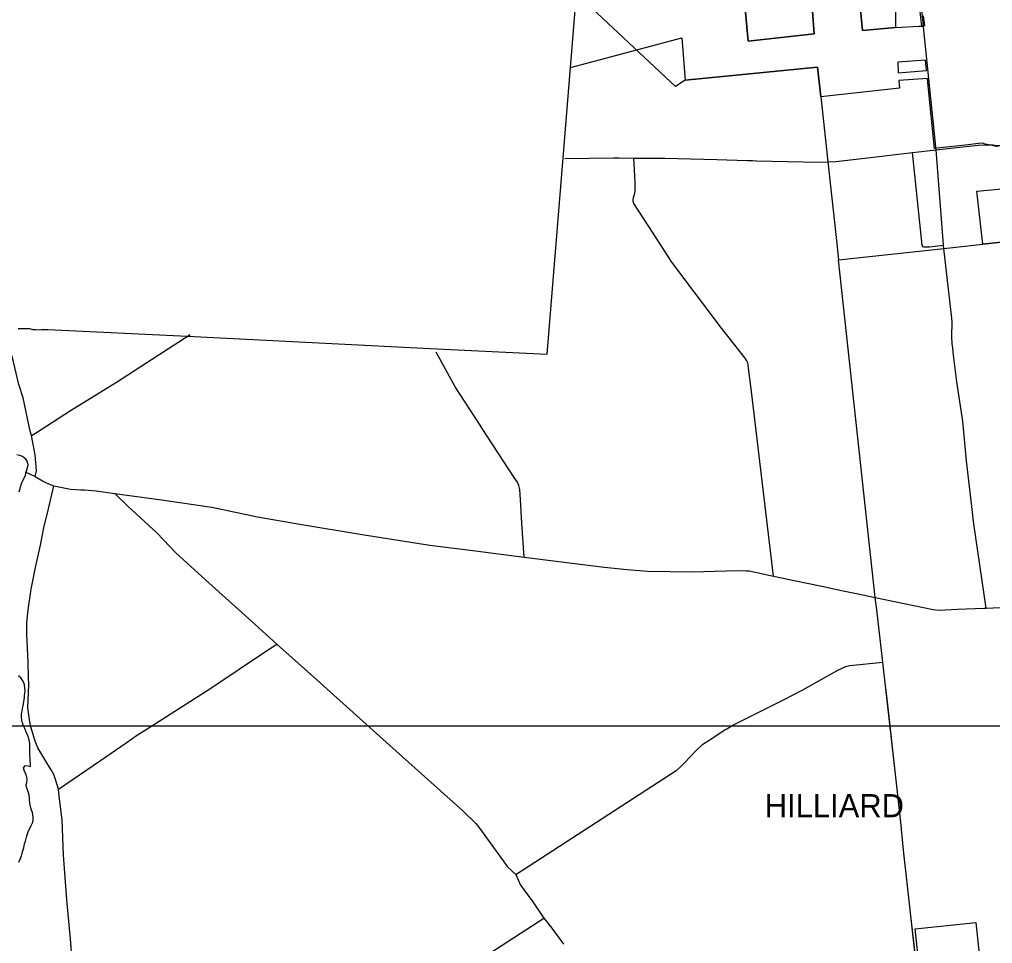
# Model space of a CAD drawing. Extents: x 1659811 to 1934326, y 644115 to 934867.
# Drawn here: x 1757686 to 1778719, y 733916 to 753899 of the extents above; entities that cross this region are included whole.
import ezdxf

# ---------------------------------------------------------------- set-up
doc = ezdxf.new("R2010")
doc.units = 0
for name, color, linetype in [('GM_X_City_Street', 7, 'Continuous'), ('GM_X_Corporation', 7, 'Continuous'), ('GM_X_Corporation_Text', 7, 'Continuous'), ('GM_X_County', 7, 'Continuous'), ('GM_X_County_Road', 7, 'Continuous'), ('GM_X_Township', 7, 'Continuous'), ('GM_X_Township_Road', 7, 'Continuous'), ('SC_Scratch1', 7, 'Continuous')]:
    doc.layers.add(name, color=color, linetype=linetype)

msp = doc.modelspace()

# ---------------------------------------------------------------- linework, layer by layer
at = {"layer": 'GM_X_City_Street'}
for points in [[(1777229, 753738), (1777227, 753759), (1777049, 755454), (1776999, 755942), (1776906, 756865)], [(1777494, 751131), (1777492, 751145), (1777229, 753738)], [(1777880, 751121), (1778410, 751180), (1778542, 751187), (1778625, 751187), (1778726, 751184), (1778813, 751170), (1778892, 751170), (1778972, 751167), (1779038, 751174), (1779069, 751080), (1779128, 750968), (1779180, 750929), (1779309, 750819), (1779309, 750819), (1780025, 750206)], [(1778583, 741171), (1778314, 742993), (1778256, 743487), (1778154, 744352), (1778076, 745215), (1777945, 746060), (1777881, 746581), (1777851, 746848), (1777849, 746874)], [(1775031, 741641), (1775451, 741553), (1775814, 741476), (1776185, 741398)], [(1776185, 741398), (1777436, 741136), (1777570, 741122), (1777965, 741145), (1778532, 741169)], [(1778583, 741171), (1778583, 741171), (1779177, 741197), (1780031, 741233), (1780501, 741247), (1780603, 741237), (1780699, 741213), (1780840, 741152), (1781322, 740862)], [(1778532, 741169), (1778583, 741171)], [(1776628, 737517), (1776438, 739206)], [(1771881, 737657), (1771905, 737673), (1771965, 737732), (1772058, 737823), (1772302, 738085), (1772460, 738225), (1772594, 738317), (1772932, 738534), (1772978, 738561)], [(1776955, 734518), (1776883, 735163), (1776797, 735932), (1776733, 736538), (1776628, 737517)]]:
    msp.add_lwpolyline(points, dxfattribs=at)
at = {"layer": 'GM_X_Corporation'}
for points in [[(1773153, 756469), (1773437, 753432), (1774866, 753591), (1774825, 754079)], [(1774825, 754079), (1774866, 753591), (1773437, 753432), (1773153, 756469)], [(1774825, 754079), (1774866, 753591), (1773437, 753432), (1773153, 756469)], [(1776626, 754848), (1776624, 753722), (1775906, 753660), (1775856, 754180)], [(1776626, 754848), (1776624, 753722), (1775906, 753660), (1775856, 754180)], [(1778827, 751143), (1778680, 751179), (1778562, 751205), (1778501, 751220), (1778415, 751215), (1778192, 751189), (1777521, 751114), (1777461, 751105), (1777328, 752466), (1777311, 752624), (1776693, 752582), (1776711, 752414), (1775007, 752225), (1774938, 752864), (1772077, 752586), (1771864, 752450), (1769725, 754457)], [(1775856, 754180), (1775906, 753660), (1776624, 753722), (1777130, 753751), (1777182, 753756), (1777187, 753756), (1777192, 753756), (1777203, 753757), (1777227, 753759), (1777248, 753761), (1777222, 753980)], [(1777222, 753980), (1777248, 753761), (1777227, 753759), (1777203, 753757), (1777192, 753756), (1777150, 754125)], [(1777222, 753980), (1777248, 753761), (1777227, 753759), (1777203, 753757), (1777192, 753756), (1777150, 754125)], [(1780051, 749207), (1778506, 749039), (1778382, 750183), (1779068, 750252)], [(1777184, 732955), (1777049, 734232), (1778358, 734372), (1778503, 733014)]]:
    msp.add_lwpolyline(points, dxfattribs=at)
msp.add_lwpolyline([(1776671, 752975), (1776681, 752746), (1777291, 752794), (1777271, 753017)], close=True, dxfattribs=at)
at = {"layer": 'GM_X_County'}
for points in [[(1757659, 747213), (1757732, 747215), (1757788, 747214), (1757850, 747219), (1757904, 747215), (1757976, 747196), (1758041, 747195), (1758111, 747190), (1758167, 747194), (1758245, 747197), (1758300, 747197), (1761315, 747047), (1766565, 746786), (1769094, 746660), (1769438, 750907), (1769596, 752863), (1769725, 754457)], [(1757679, 743684), (1757698, 743754), (1757715, 743822), (1757734, 743880), (1757767, 743946), (1757808, 744022), (1757835, 744132), (1757871, 744270), (1757861, 744330), (1757822, 744393), (1757754, 744446), (1757694, 744466), (1757626, 744483)], [(1757675, 735678), (1757702, 735744), (1757729, 735812), (1757743, 735868), (1757760, 735918), (1757777, 735988), (1757798, 736072), (1757814, 736128), (1757840, 736216), (1757852, 736266), (1757883, 736350), (1757910, 736404), (1757941, 736468), (1757974, 736544), (1757982, 736594), (1757981, 736646), (1757976, 736697), (1757964, 736747), (1757949, 736797), (1757935, 736848), (1757920, 736910), (1757910, 736970), (1757903, 737023), (1757900, 737075), (1757892, 737127), (1757881, 737177), (1757859, 737240), (1757840, 737294), (1757832, 737349), (1757843, 737401), (1757852, 737467), (1757848, 737517), (1757823, 737586), (1757795, 737636), (1757776, 737713), (1757819, 737768), (1757869, 737762), (1757927, 737747), (1757924, 737801), (1757920, 737864), (1757917, 737928), (1757910, 738000), (1757911, 738105), (1757910, 738161), (1757907, 738243), (1757898, 738320), (1757876, 738392), (1757847, 738461), (1757825, 738511), (1757802, 738567), (1757769, 738638), (1757753, 738690), (1757738, 738749), (1757730, 738819), (1757733, 738883), (1757744, 738941), (1757754, 738999), (1757763, 739055), (1757780, 739149), (1757793, 739228), (1757796, 739275), (1757805, 739328), (1757807, 739385), (1757802, 739441), (1757792, 739507), (1757771, 739577), (1757718, 739662), (1757666, 739707)]]:
    msp.add_lwpolyline(points, dxfattribs=at)
at = {"layer": 'GM_X_County_Road'}
for points in [[(1777657, 749027), (1777501, 751079), (1777496, 751112), (1777494, 751131)], [(1777501, 751079), (1777880, 751121)], [(1769475, 750893), (1770527, 750905), (1770648, 750903)], [(1770648, 750903), (1770967, 750899), (1771020, 750898)], [(1773983, 741863), (1773506, 745854), (1773426, 746473), (1773411, 746517), (1773372, 746576), (1772842, 747254), (1771788, 748648), (1771288, 749424), (1770963, 749917), (1770952, 749960), (1770951, 749998), (1770960, 750048), (1770983, 750116), (1770995, 750178), (1770994, 750363), (1770979, 750652), (1770967, 750899)], [(1771020, 750898), (1771633, 750897), (1772757, 750868), (1773413, 750848), (1773509, 750846)], [(1775150, 750817), (1775158, 750818), (1775331, 750827), (1776081, 750915), (1776992, 751020), (1777501, 751079)], [(1773509, 750846), (1773532, 750846), (1773615, 750844)], [(1773615, 750844), (1774956, 750814), (1775150, 750817)], [(1777838, 747032), (1777838, 747047), (1777844, 747345), (1777839, 747438), (1777665, 748948), (1777658, 749009), (1777657, 749027)], [(1758028, 744012), (1758051, 744141), (1758027, 744481), (1757947, 744901), (1758032, 744953), (1758790, 745444), (1759781, 746058), (1760787, 746701), (1761374, 747087)], [(1777849, 746874), (1777844, 746922), (1777838, 746997), (1777838, 747032)], [(1757811, 744117), (1758028, 744012), (1758184, 743922), (1758249, 743885), (1758311, 743857), (1758432, 743811), (1758790, 743739), (1759009, 743729)], [(1758838, 733298), (1758793, 733934), (1758710, 734869), (1758639, 735828), (1758612, 736588), (1758545, 737105), (1758527, 737255), (1758468, 737461), (1758428, 737568), (1758371, 737675), (1758280, 737820), (1758085, 738146), (1758026, 738294), (1757930, 738604), (1757913, 738712), (1757870, 739011), (1757885, 739507), (1757884, 739675), (1757871, 740002), (1757847, 740604), (1757846, 740857), (1757877, 741132), (1757941, 741581), (1758033, 742046), (1758138, 742529), (1758216, 742904), (1758310, 743319), (1758432, 743811)], [(1759009, 743729), (1759094, 743725), (1759344, 743705), (1759750, 743647), (1760757, 743508), (1761841, 743352), (1762831, 743141), (1763747, 742984), (1765092, 742758), (1766553, 742527), (1767540, 742406), (1768597, 742273), (1770323, 742056), (1770821, 742006), (1771263, 741969), (1772237, 741956), (1773210, 741980), (1773404, 741976), (1773460, 741972), (1773557, 741957), (1773983, 741863), (1774429, 741768), (1775031, 741641)], [(1759750, 743647), (1760037, 743365), (1760657, 742794), (1761076, 742359), (1761776, 741715), (1762778, 740818), (1763249, 740393), (1764112, 739615), (1765830, 738074), (1766924, 737096), (1767268, 736782), (1767553, 736510), (1767597, 736458), (1768235, 735572), (1768414, 735412), (1768518, 735177), (1768564, 735114), (1768609, 735051), (1768660, 734981), (1768779, 734817), (1769022, 734465), (1769025, 734460), (1769196, 734250), (1769443, 733904)], [(1776438, 739206), (1776406, 739489), (1776347, 739997), (1776216, 741134), (1776185, 741398)], [(1772978, 738561), (1773120, 738644), (1773682, 738923), (1774202, 739185), (1774621, 739399), (1775376, 739831), (1775549, 739905), (1775634, 739927), (1776347, 739997)], [(1768414, 735412), (1771761, 737577), (1771881, 737657)], [(1777065, 733519), (1776955, 734518)], [(1758945, 728479), (1760187, 729315), (1763552, 731527), (1763588, 731545), (1763614, 731547), (1763634, 731543), (1763654, 731530), (1763686, 731492), (1763858, 731198), (1763880, 731164), (1763900, 731154), (1763930, 731158), (1764061, 731237), (1767098, 733220), (1769022, 734465)]]:
    msp.add_lwpolyline(points, dxfattribs=at)
at = {"layer": 'GM_X_Township'}
for points in [[(1769596, 752863), (1772003, 753500), (1772077, 752586), (1774938, 752864), (1775007, 752225), (1775158, 750818), (1775343, 749117), (1775388, 748700)], [(1777437, 730152), (1776883, 735163), (1776797, 735932), (1776733, 736538), (1776628, 737517), (1776406, 739489), (1776347, 739997), (1776216, 741134), (1776185, 741398), (1775388, 748700), (1777665, 748948), (1778506, 749039), (1780004, 749202)]]:
    msp.add_lwpolyline(points, dxfattribs=at)
at = {"layer": 'GM_X_Township_Road'}
for points in [[(1777244, 748978), (1777239, 748978), (1777216, 748985), (1777199, 749015), (1776992, 751020)], [(1777658, 749009), (1777355, 748974), (1777264, 748974), (1777244, 748978)], [(1757947, 744901), (1757916, 744999), (1757764, 745715), (1757670, 746003), (1757556, 746495), (1757434, 746957), (1757414, 747057), (1757416, 747097), (1757457, 747263)], [(1768597, 742273), (1768544, 743007), (1768514, 743515), (1768500, 743732), (1768481, 743820), (1768449, 743894), (1768377, 743995), (1767686, 745056), (1767642, 745122), (1767104, 745954), (1766691, 746701)], [(1758527, 737255), (1759437, 737876), (1759994, 738256), (1760240, 738427), (1760444, 738561), (1761804, 739424), (1763025, 740244), (1763249, 740393)]]:
    msp.add_lwpolyline(points, dxfattribs=at)
at = {"layer": 'SC_Scratch1'}
msp.add_lwpolyline([(1659811, 738617), (1659811, 934867), (1794311, 934867), (1794311, 738617)], close=True, dxfattribs=at)

# ---------------------------------------------------------------- texts
at = {"layer": 'GM_X_Corporation_Text'}
msp.add_text('HILLIARD', height=500, rotation=0, dxfattribs=at).set_placement((1773795, 736647))

doc.saveas('drawing.dxf')
